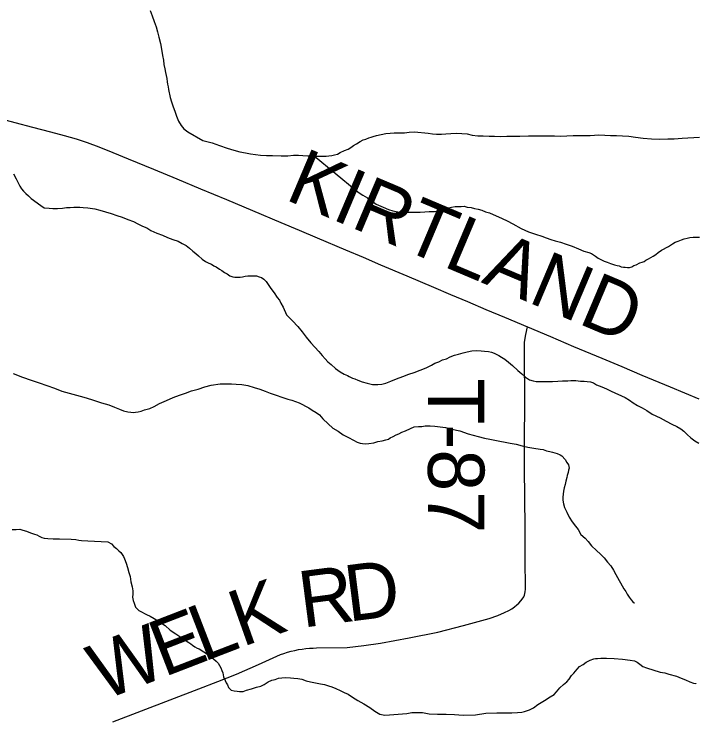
# Model space of a CAD drawing. Extents: x 103424 to 290657, y 38711 to 110967.
# Drawn here: x 214247.9521 to 214248.297, y 40214.3469 to 40214.704 of the extents above; entities that cross this region are included whole.
import ezdxf

# ---------------------------------------------------------------- set-up
doc = ezdxf.new("R2010")
doc.units = 0
for name, color, linetype in [('GM_X_County_Road', 7, 'Continuous'), ('GM_X_County_Road_Text', 7, 'Continuous'), ('GM_X_Minor_River', 7, 'Continuous'), ('GM_X_Township_Road', 7, 'Continuous'), ('GM_X_Township_Road_Text', 7, 'Continuous')]:
    doc.layers.add(name, color=color, linetype=linetype)

msp = doc.modelspace()

# ---------------------------------------------------------------- linework, layer by layer
at = {"layer": 'GM_X_County_Road'}
msp.add_lwpolyline([(214247.94167, 40214.65222), (214247.95242, 40214.64941), (214247.96141, 40214.64707), (214247.97039, 40214.64473), (214247.97729, 40214.64287), (214247.98337, 40214.64109), (214247.98896, 40214.6393), (214247.9948, 40214.63708), (214248.00191, 40214.6342), (214248.00963, 40214.6311), (214248.0224, 40214.62589), (214248.03422, 40214.62092), (214248.04603, 40214.61594), (214248.0592, 40214.61043), (214248.07236, 40214.60491), (214248.08668, 40214.59888), (214248.09586, 40214.59502), (214248.10503, 40214.59116), (214248.11932, 40214.58507), (214248.12809, 40214.58133), (214248.13685, 40214.5776), (214248.15023, 40214.57195), (214248.1636, 40214.56631), (214248.1722, 40214.56265), (214248.1808, 40214.55898), (214248.19011, 40214.55507), (214248.19941, 40214.55117), (214248.21114, 40214.54622), (214248.2227, 40214.54131), (214248.23426, 40214.53641), (214248.24858, 40214.5304), (214248.25868, 40214.52616), (214248.26878, 40214.52192), (214248.28311, 40214.51594), (214248.29745, 40214.50996)], dxfattribs=at)
at = {"layer": 'GM_X_Minor_River'}
for points in [[(214248.02072, 40214.70585), (214248.0217, 40214.7032), (214248.02269, 40214.70036), (214248.02367, 40214.69771), (214248.02446, 40214.69506), (214248.02506, 40214.6924), (214248.02586, 40214.68918), (214248.02646, 40214.68633), (214248.02688, 40214.6831), (214248.02748, 40214.68083), (214248.02769, 40214.67855), (214248.0281, 40214.67646), (214248.0285, 40214.67457), (214248.02871, 40214.67305), (214248.02911, 40214.67153), (214248.02932, 40214.66982), (214248.02952, 40214.66868), (214248.02972, 40214.66736), (214248.02993, 40214.66603), (214248.03074, 40214.66204), (214248.03152, 40214.65977), (214248.03231, 40214.65731), (214248.0331, 40214.65503), (214248.03408, 40214.65257), (214248.03506, 40214.65011), (214248.03641, 40214.64784), (214248.03776, 40214.64615), (214248.03968, 40214.64464), (214248.04734, 40214.64035), (214248.05191, 40214.63906), (214248.05573, 40214.63777), (214248.05955, 40214.63648), (214248.06298, 40214.63537), (214248.06603, 40214.63464), (214248.06889, 40214.6341), (214248.07136, 40214.63355), (214248.07384, 40214.6332), (214248.07632, 40214.63284), (214248.07936, 40214.63268), (214248.0824, 40214.63271), (214248.08677, 40214.63257), (214248.09019, 40214.6326), (214248.09304, 40214.63282), (214248.09551, 40214.63284), (214248.0978, 40214.63268), (214248.10027, 40214.63251), (214248.10217, 40214.63253), (214248.1035, 40214.63254), (214248.10445, 40214.63236), (214248.10616, 40214.63238), (214248.10769, 40214.63239), (214248.10958, 40214.63241), (214248.11091, 40214.63262), (214248.11243, 40214.63263), (214248.11376, 40214.63302), (214248.11528, 40214.63342), (214248.1166, 40214.63419), (214248.11868, 40214.63516), (214248.12057, 40214.63594), (214248.12189, 40214.63672), (214248.12321, 40214.63768), (214248.12472, 40214.63865), (214248.12661, 40214.63981), (214248.12812, 40214.64058), (214248.12944, 40214.64097), (214248.13096, 40214.64156), (214248.13228, 40214.64195), (214248.13323, 40214.64234), (214248.13494, 40214.64274), (214248.13721, 40214.64333), (214248.13968, 40214.64374), (214248.14177, 40214.64395), (214248.14385, 40214.64416), (214248.14594, 40214.64418), (214248.14899, 40214.64421), (214248.15145, 40214.64442), (214248.15411, 40214.64464), (214248.16096, 40214.64395), (214248.16306, 40214.64359), (214248.16515, 40214.64342), (214248.16762, 40214.64344)], [(214248.16762, 40214.64344), (214248.1699, 40214.64366), (214248.17237, 40214.64387), (214248.17541, 40214.6439), (214248.17788, 40214.64374), (214248.18055, 40214.64357), (214248.18321, 40214.64303), (214248.18607, 40214.64268), (214248.18873, 40214.64271), (214248.19177, 40214.64254), (214248.19444, 40214.64238), (214248.19729, 40214.64222), (214248.20071, 40214.64244), (214248.20394, 40214.64248), (214248.20717, 40214.64251), (214248.21154, 40214.64255), (214248.21477, 40214.64258), (214248.218, 40214.64262), (214248.22124, 40214.64265), (214248.22466, 40214.64268), (214248.2277, 40214.64252), (214248.23093, 40214.64255), (214248.23416, 40214.64278), (214248.23701, 40214.64281), (214248.23967, 40214.64283), (214248.24271, 40214.64286), (214248.24708, 40214.6431), (214248.25013, 40214.64294), (214248.25298, 40214.64277), (214248.25602, 40214.6428), (214248.25906, 40214.64264), (214248.26211, 40214.64249), (214248.26553, 40214.64195), (214248.26934, 40214.64142), (214248.27353, 40214.64108), (214248.2779, 40214.64093), (214248.28189, 40214.64116), (214248.28512, 40214.64119), (214248.28911, 40214.64142), (214248.29196, 40214.64164), (214248.295, 40214.64186), (214248.29785, 40214.64189)], [(214248.1035, 40214.63254), (214248.12461, 40214.61507), (214248.12615, 40214.61395), (214248.12806, 40214.61264), (214248.13036, 40214.61133), (214248.13247, 40214.60983), (214248.13477, 40214.60814), (214248.13821, 40214.60666), (214248.14088, 40214.60554), (214248.14317, 40214.6048), (214248.14565, 40214.60426), (214248.14774, 40214.60409), (214248.14983, 40214.60411), (214248.15192, 40214.60413), (214248.15439, 40214.60415), (214248.15686, 40214.60418), (214248.15934, 40214.6042), (214248.16142, 40214.60441), (214248.16408, 40214.60444), (214248.16579, 40214.60465), (214248.16731, 40214.60504), (214248.16844, 40214.60544), (214248.16977, 40214.60583), (214248.17129, 40214.60622), (214248.1728, 40214.60662), (214248.17451, 40214.60702), (214248.17603, 40214.60703), (214248.17755, 40214.60705), (214248.17907, 40214.60706), (214248.1806, 40214.6067), (214248.18269, 40214.60653), (214248.18441, 40214.60597), (214248.18612, 40214.60561), (214248.18803, 40214.60506), (214248.18994, 40214.60432), (214248.19184, 40214.60377), (214248.19834, 40214.60098), (214248.20083, 40214.59967), (214248.20369, 40214.59818), (214248.2079, 40214.59594), (214248.21153, 40214.59427), (214248.21516, 40214.59297), (214248.21821, 40214.59205), (214248.2205, 40214.59113), (214248.22279, 40214.59039), (214248.22508, 40214.58965), (214248.22775, 40214.58892), (214248.23061, 40214.588), (214248.23367, 40214.58689), (214248.23672, 40214.58559), (214248.2394, 40214.58447), (214248.24207, 40214.58374), (214248.24341, 40214.58318), (214248.24436, 40214.58262), (214248.24532, 40214.58187), (214248.24666, 40214.58093), (214248.248, 40214.58018), (214248.24972, 40214.57944), (214248.25125, 40214.57889), (214248.25297, 40214.57814), (214248.25488, 40214.57759), (214248.25621, 40214.57723), (214248.25735, 40214.57705), (214248.25831, 40214.57649), (214248.25945, 40214.57631), (214248.2604, 40214.57632), (214248.26154, 40214.57614), (214248.2625, 40214.57615), (214248.26363, 40214.57654), (214248.26477, 40214.57712), (214248.2659, 40214.57751), (214248.26779, 40214.57848), (214248.26893, 40214.57887), (214248.26987, 40214.57926), (214248.27082, 40214.57984), (214248.27214, 40214.58062), (214248.27327, 40214.5812), (214248.2744, 40214.58197), (214248.27572, 40214.58274), (214248.27704, 40214.58371), (214248.27874, 40214.58486), (214248.28214, 40214.5868), (214248.28422, 40214.58815), (214248.28554, 40214.58892), (214248.28705, 40214.58951), (214248.28876, 40214.5901), (214248.29008, 40214.59068), (214248.2916, 40214.59107), (214248.29292, 40214.59128), (214248.29463, 40214.59148), (214248.29577, 40214.5915), (214248.29691, 40214.59151), (214248.29786, 40214.59152)], [(214247.95173, 40214.62343), (214247.95309, 40214.62097), (214247.95406, 40214.61889), (214247.95503, 40214.61719), (214247.95581, 40214.61587), (214247.95677, 40214.61474), (214247.95793, 40214.61361), (214247.95927, 40214.61229), (214247.96062, 40214.61098), (214247.9656, 40214.60741), (214247.96733, 40214.60629), (214247.9698, 40214.60612), (214247.9717, 40214.60595), (214247.97398, 40214.60597), (214247.97645, 40214.60619), (214247.97854, 40214.6064), (214247.98044, 40214.60642), (214247.98215, 40214.60663), (214247.98367, 40214.60664), (214247.98519, 40214.60666), (214247.9869, 40214.60648), (214247.98919, 40214.60632), (214247.9928, 40214.60578), (214247.99528, 40214.60505), (214247.99814, 40214.60431), (214248.00101, 40214.60339), (214248.00387, 40214.60247), (214248.00654, 40214.60155), (214248.0094, 40214.60043), (214248.01227, 40214.59932), (214248.01456, 40214.5982), (214248.01686, 40214.59709), (214248.01896, 40214.59616), (214248.02106, 40214.59485), (214248.02412, 40214.59355), (214248.02698, 40214.59243), (214248.02947, 40214.59132), (214248.03214, 40214.59039), (214248.03481, 40214.58947), (214248.03692, 40214.58835), (214248.03883, 40214.58723), (214248.04056, 40214.58592), (214248.04228, 40214.58441), (214248.04382, 40214.58329), (214248.04516, 40214.58216), (214248.04689, 40214.58047), (214248.04862, 40214.57915), (214248.05034, 40214.57841), (214248.05167, 40214.57785), (214248.05282, 40214.5771), (214248.05397, 40214.57654), (214248.05569, 40214.57542), (214248.05684, 40214.57467), (214248.05819, 40214.57373), (214248.05952, 40214.57299), (214248.06087, 40214.57205), (214248.06239, 40214.5715), (214248.06335, 40214.57132), (214248.0662, 40214.57134), (214248.06733, 40214.57154), (214248.06866, 40214.57175), (214248.06999, 40214.57195), (214248.0717, 40214.57197), (214248.07303, 40214.57198), (214248.07436, 40214.572), (214248.0757, 40214.57144), (214248.07684, 40214.57107), (214248.07799, 40214.57032), (214248.07915, 40214.56919), (214248.08031, 40214.56768), (214248.08166, 40214.5656), (214248.08321, 40214.56334), (214248.08475, 40214.56107), (214248.08591, 40214.55975), (214248.08669, 40214.55824)], [(214248.08669, 40214.55824), (214248.08785, 40214.55616), (214248.08942, 40214.55237), (214248.09249, 40214.54936), (214248.09519, 40214.54635), (214248.09731, 40214.54371), (214248.09943, 40214.54107), (214248.10175, 40214.53824), (214248.10386, 40214.53598), (214248.10579, 40214.53372), (214248.10752, 40214.53184), (214248.10906, 40214.53014), (214248.11041, 40214.52863), (214248.11195, 40214.52732), (214248.11425, 40214.52525), (214248.11655, 40214.52356), (214248.11866, 40214.52244), (214248.12019, 40214.5217), (214248.12114, 40214.52114), (214248.12286, 40214.52039), (214248.12401, 40214.52002), (214248.12554, 40214.51928), (214248.12764, 40214.51854), (214248.13012, 40214.5178), (214248.13279, 40214.51707), (214248.13564, 40214.5171), (214248.13753, 40214.51731), (214248.13962, 40214.5179), (214248.14208, 40214.51887), (214248.14492, 40214.52004), (214248.14813, 40214.52121), (214248.15116, 40214.52238), (214248.15381, 40214.52317), (214248.15987, 40214.52551), (214248.1627, 40214.52687), (214248.1644, 40214.52784), (214248.1663, 40214.52862), (214248.16819, 40214.52959), (214248.17027, 40214.53018), (214248.17197, 40214.53115), (214248.17424, 40214.53193), (214248.17633, 40214.53252), (214248.1786, 40214.53311), (214248.18068, 40214.5337), (214248.18296, 40214.53411), (214248.18524, 40214.53432), (214248.18771, 40214.53415), (214248.18942, 40214.53398), (214248.19133, 40214.53381), (214248.19285, 40214.53344), (214248.19419, 40214.53289), (214248.19553, 40214.53233), (214248.19667, 40214.53177), (214248.19801, 40214.53102), (214248.19955, 40214.5299), (214248.20146, 40214.5284), (214248.20357, 40214.52671), (214248.20626, 40214.52426), (214248.20818, 40214.52257), (214248.2101, 40214.52088), (214248.21202, 40214.51957), (214248.21393, 40214.51902), (214248.21545, 40214.51865), (214248.21697, 40214.51867), (214248.21887, 40214.51869), (214248.22115, 40214.51871), (214248.22363, 40214.51873), (214248.22629, 40214.51876), (214248.22876, 40214.51897), (214248.23142, 40214.519), (214248.23293, 40214.51921), (214248.23426, 40214.51922), (214248.23541, 40214.51923), (214248.23655, 40214.51905), (214248.23788, 40214.51887), (214248.23959, 40214.51889), (214248.24111, 40214.51872), (214248.24283, 40214.51854), (214248.24435, 40214.51799), (214248.24588, 40214.51705), (214248.24856, 40214.51594), (214248.25085, 40214.51501), (214248.25334, 40214.51371), (214248.26041, 40214.51055), (214248.26251, 40214.50923), (214248.26443, 40214.50792), (214248.26654, 40214.50661), (214248.26883, 40214.50531), (214248.27132, 40214.504), (214248.274, 40214.50213), (214248.27801, 40214.50027), (214248.28108, 40214.49859), (214248.28394, 40214.49709), (214248.28643, 40214.49598), (214248.28834, 40214.49485), (214248.28988, 40214.49354), (214248.29161, 40214.49185), (214248.29353, 40214.49016), (214248.29545, 40214.48865), (214248.29755, 40214.48753)], [(214247.95157, 40214.52268), (214247.95635, 40214.52083), (214247.96073, 40214.51935), (214247.96474, 40214.51806), (214247.96856, 40214.51658), (214247.97238, 40214.51529), (214247.9762, 40214.5138), (214247.97982, 40214.5127), (214247.98363, 40214.51179), (214247.98726, 40214.51068), (214247.99107, 40214.50958), (214247.99622, 40214.50792), (214247.99985, 40214.50681), (214248.00271, 40214.5057), (214248.00519, 40214.50478), (214248.00729, 40214.50385), (214248.00939, 40214.5033), (214248.01091, 40214.50312), (214248.01225, 40214.50294), (214248.01339, 40214.50315), (214248.01471, 40214.50335), (214248.01623, 40214.50375), (214248.01793, 40214.50433), (214248.02059, 40214.50512), (214248.02267, 40214.50609), (214248.0255, 40214.50764), (214248.0289, 40214.509), (214248.03231, 40214.51056), (214248.03553, 40214.51173), (214248.03856, 40214.51271), (214248.04158, 40214.51388), (214248.04499, 40214.51487), (214248.04821, 40214.51604), (214248.05143, 40214.51683), (214248.05599, 40214.51745), (214248.05903, 40214.51748), (214248.06169, 40214.5175), (214248.06416, 40214.51734), (214248.06702, 40214.51717), (214248.07006, 40214.51664), (214248.07312, 40214.51571), (214248.07598, 40214.51479), (214248.07865, 40214.51387)], [(214248.07865, 40214.51387), (214248.08132, 40214.51276), (214248.0901, 40214.5098), (214248.0922, 40214.50925), (214248.09411, 40214.50851), (214248.09583, 40214.50796), (214248.09755, 40214.50702), (214248.09908, 40214.50628), (214248.1008, 40214.50535), (214248.10252, 40214.50422), (214248.10444, 40214.5031), (214248.10616, 40214.50179), (214248.10789, 40214.4999), (214248.11059, 40214.49727), (214248.11289, 40214.4952), (214248.11557, 40214.49352), (214248.11806, 40214.49183), (214248.12074, 40214.49034), (214248.12323, 40214.48903), (214248.12514, 40214.4881), (214248.12667, 40214.48754), (214248.12781, 40214.48737), (214248.12952, 40214.48719), (214248.13104, 40214.4874), (214248.13351, 40214.4878), (214248.13559, 40214.48839), (214248.13768, 40214.48879), (214248.13957, 40214.48919), (214248.1409, 40214.48959), (214248.14184, 40214.49017), (214248.14335, 40214.49094), (214248.14486, 40214.49172), (214248.14619, 40214.4923), (214248.1477, 40214.49308), (214248.14959, 40214.49385), (214248.15205, 40214.49502), (214248.15394, 40214.4958), (214248.15603, 40214.49601), (214248.15774, 40214.49603), (214248.15945, 40214.49623), (214248.16192, 40214.49626), (214248.16439, 40214.49609), (214248.16706, 40214.49574), (214248.16972, 40214.49539), (214248.17296, 40214.49466), (214248.17697, 40214.49375), (214248.18117, 40214.49227), (214248.18612, 40214.49099), (214248.18936, 40214.49007), (214248.19203, 40214.48953), (214248.19451, 40214.48898), (214248.20232, 40214.48754), (214248.20537, 40214.487), (214248.20842, 40214.48627), (214248.21128, 40214.48553), (214248.21432, 40214.48499), (214248.21737, 40214.48445), (214248.21889, 40214.48428), (214248.22061, 40214.48373), (214248.22233, 40214.48336), (214248.22366, 40214.483), (214248.22481, 40214.48263), (214248.22595, 40214.48226), (214248.22748, 40214.4817), (214248.22843, 40214.48114), (214248.22998, 40214.47926), (214248.23095, 40214.47775), (214248.23172, 40214.47661), (214248.23212, 40214.47491), (214248.23175, 40214.47395), (214248.23157, 40214.47281), (214248.23102, 40214.47128), (214248.23084, 40214.47014), (214248.23048, 40214.46843), (214248.23012, 40214.46671), (214248.22957, 40214.465), (214248.22921, 40214.46328), (214248.22904, 40214.46176), (214248.22887, 40214.46024), (214248.22889, 40214.45872), (214248.22929, 40214.45701), (214248.22969, 40214.45511), (214248.23086, 40214.45265), (214248.23203, 40214.45019), (214248.23357, 40214.44793), (214248.23531, 40214.44566), (214248.23666, 40214.44397), (214248.23802, 40214.44151), (214248.24013, 40214.43963), (214248.24167, 40214.43793), (214248.24341, 40214.43567), (214248.24591, 40214.43341), (214248.24783, 40214.43153), (214248.24975, 40214.42965), (214248.25149, 40214.42758), (214248.25303, 40214.42569), (214248.25439, 40214.42342), (214248.25555, 40214.42134), (214248.25963, 40214.41397), (214248.26059, 40214.41265), (214248.26137, 40214.41133)], [(214247.95116, 40214.44398), (214247.95306, 40214.444), (214247.95496, 40214.44421), (214247.95648, 40214.44365), (214247.95839, 40214.4431), (214247.9603, 40214.44236), (214247.9624, 40214.44162), (214247.96354, 40214.44125), (214247.96469, 40214.44069), (214247.96603, 40214.43995), (214247.96717, 40214.43958), (214247.96908, 40214.43941), (214247.97174, 40214.43924), (214247.97497, 40214.43928), (214247.98086, 40214.43914), (214247.98315, 40214.43898), (214247.98467, 40214.43861), (214247.98601, 40214.43843), (214247.98924, 40214.43828), (214247.99932, 40214.43781), (214248.00123, 40214.43668), (214248.00239, 40214.43537), (214248.00373, 40214.43443), (214248.00488, 40214.4333), (214248.00585, 40214.43236), (214248.00662, 40214.43142), (214248.0072, 40214.43028), (214248.00778, 40214.42915), (214248.00857, 40214.42706), (214248.00935, 40214.42479), (214248.00995, 40214.42232), (214248.01055, 40214.42024), (214248.01096, 40214.41758), (214248.01156, 40214.41512), (214248.01196, 40214.41303), (214248.01198, 40214.41132), (214248.01181, 40214.4098), (214248.01221, 40214.40809), (214248.01261, 40214.40676), (214248.01339, 40214.40487), (214248.01493, 40214.40317), (214248.01665, 40214.40224), (214248.0178, 40214.40168), (214248.01894, 40214.40112), (214248.02067, 40214.40019), (214248.02277, 40214.39907), (214248.02545, 40214.39739), (214248.02832, 40214.39551), (214248.03082, 40214.39326), (214248.03369, 40214.39138), (214248.03561, 40214.39007), (214248.03714, 40214.38895), (214248.03887, 40214.38782), (214248.04021, 40214.38689), (214248.04117, 40214.38633), (214248.04212, 40214.38558), (214248.04327, 40214.38483), (214248.04442, 40214.38408), (214248.04538, 40214.38371), (214248.04787, 40214.38221), (214248.04959, 40214.38109), (214248.05112, 40214.37996), (214248.05266, 40214.37865), (214248.054, 40214.37752), (214248.05496, 40214.37658), (214248.05632, 40214.37412), (214248.05691, 40214.3728), (214248.0573, 40214.37166), (214248.05771, 40214.36957), (214248.05849, 40214.36787), (214248.05907, 40214.36654), (214248.05965, 40214.3656), (214248.06024, 40214.36427), (214248.06158, 40214.36296), (214248.06311, 40214.36259), (214248.06463, 40214.36242), (214248.06578, 40214.36224), (214248.06768, 40214.36226)], [(214248.26137, 40214.41133), (214248.26234, 40214.40982), (214248.2633, 40214.40849), (214248.26427, 40214.40755), (214248.26484, 40214.40699), (214248.26503, 40214.40699)], [(214248.06768, 40214.36226), (214248.06938, 40214.36284), (214248.07184, 40214.36363), (214248.0743, 40214.36441), (214248.07658, 40214.36501), (214248.07828, 40214.36578), (214248.08017, 40214.36713), (214248.08206, 40214.36791), (214248.08376, 40214.36831), (214248.08547, 40214.3689), (214248.08717, 40214.3691), (214248.08907, 40214.36931), (214248.09155, 40214.36915), (214248.09326, 40214.36897), (214248.09516, 40214.3688), (214248.09726, 40214.36844), (214248.09936, 40214.3677), (214248.10164, 40214.36716), (214248.10412, 40214.36661), (214248.1066, 40214.36607), (214248.10869, 40214.36571), (214248.1106, 40214.36516), (214248.11232, 40214.3646), (214248.11442, 40214.36367), (214248.11652, 40214.36274), (214248.11862, 40214.36181), (214248.12053, 40214.36088), (214248.12283, 40214.35938), (214248.12551, 40214.3577), (214248.12857, 40214.35602), (214248.13145, 40214.35415), (214248.13413, 40214.35227), (214248.13662, 40214.35078), (214248.1391, 40214.35023), (214248.14138, 40214.35044), (214248.15011, 40214.3511), (214248.15277, 40214.3517), (214248.15524, 40214.35172), (214248.15809, 40214.35156), (214248.16152, 40214.35102), (214248.1657, 40214.35087), (214248.17007, 40214.35073), (214248.17426, 40214.35058), (214248.17863, 40214.35024), (214248.1849, 40214.3505), (214248.19003, 40214.35131), (214248.19554, 40214.35155), (214248.19972, 40214.3514), (214248.20314, 40214.35144), (214248.20599, 40214.35166), (214248.20827, 40214.35187), (214248.2096, 40214.35207), (214248.21054, 40214.35246), (214248.21206, 40214.35305), (214248.21413, 40214.35402), (214248.21621, 40214.35575), (214248.2196, 40214.35768), (214248.22243, 40214.35961), (214248.22451, 40214.36078), (214248.22564, 40214.36212), (214248.22732, 40214.36403), (214248.2292, 40214.36576), (214248.2309, 40214.36711), (214248.23203, 40214.36845), (214248.23333, 40214.37037), (214248.23446, 40214.37152), (214248.23521, 40214.37248), (214248.23615, 40214.37344), (214248.23727, 40214.37478), (214248.23916, 40214.37594), (214248.24067, 40214.37709), (214248.24275, 40214.37806), (214248.24445, 40214.37865), (214248.2454, 40214.37885), (214248.24635, 40214.37886), (214248.24806, 40214.37907), (214248.25091, 40214.3791), (214248.25471, 40214.37894), (214248.2589, 40214.37861), (214248.2629, 40214.37808), (214248.26499, 40214.37772), (214248.26633, 40214.37697), (214248.26767, 40214.37603), (214248.26921, 40214.37491), (214248.27112, 40214.37416), (214248.27798, 40214.37195), (214248.28027, 40214.37159), (214248.28237, 40214.37105), (214248.28618, 40214.36994), (214248.28866, 40214.36902), (214248.29076, 40214.36809), (214248.29287, 40214.36716), (214248.29478, 40214.36642), (214248.29592, 40214.36624), (214248.29611, 40214.36605)]]:
    msp.add_lwpolyline(points, dxfattribs=at)
at = {"layer": 'GM_X_Township_Road'}
msp.add_lwpolyline([(214248.00181, 40214.34692), (214248.0163, 40214.3525), (214248.0308, 40214.35808), (214248.0453, 40214.36366), (214248.0548, 40214.36732), (214248.0643, 40214.37097), (214248.07536, 40214.37591), (214248.08642, 40214.38085), (214248.08822, 40214.38147), (214248.09, 40214.38204), (214248.09182, 40214.38254), (214248.09367, 40214.38297), (214248.09552, 40214.38335), (214248.09736, 40214.38365), (214248.09924, 40214.38389), (214248.10111, 40214.38407), (214248.103, 40214.38418), (214248.10466, 40214.38422), (214248.12008, 40214.38439), (214248.12847, 40214.3855), (214248.13685, 40214.38661), (214248.15134, 40214.38939), (214248.16583, 40214.39217), (214248.17879, 40214.39559), (214248.19175, 40214.39901), (214248.19614, 40214.4006), (214248.19939, 40214.40205), (214248.20159, 40214.40312), (214248.2032, 40214.40403), (214248.20449, 40214.40495), (214248.20576, 40214.40603), (214248.20666, 40214.40686), (214248.20766, 40214.40793), (214248.20884, 40214.40953), (214248.20913, 40214.41006), (214248.20953, 40214.41091), (214248.20976, 40214.41171), (214248.20991, 40214.4125), (214248.21009, 40214.41385), (214248.20995, 40214.42939), (214248.20982, 40214.44492), (214248.2097, 40214.45991), (214248.20958, 40214.4749), (214248.20962, 40214.49043), (214248.20967, 40214.50597), (214248.20947, 40214.53487), (214248.20953, 40214.53851), (214248.2102, 40214.54245), (214248.21114, 40214.54622)], dxfattribs=at)

# ---------------------------------------------------------------- texts
at = {"layer": 'GM_X_County_Road_Text'}
msp.add_text('KIRTLAND', height=0.028409, rotation=337.0624, dxfattribs=at).set_placement((214248.08815, 40214.61076))
at = {"layer": 'GM_X_Township_Road_Text'}
for s, height, rotation, p in [('T-87', 0.028409, 270, (214248.16089, 40214.52028)), ('D', 0.02841, 7.2208, (214248.12072, 40214.39742)), ('R', 0.02841, 7.401, (214248.0976, 40214.39441)), ('K', 0.02841, 19.5489, (214248.06703, 40214.38459)), ('L', 0.02841, 21.1098, (214248.0474, 40214.37701)), ('E', 0.02841, 21.1398, (214248.02758, 40214.36934)), ('W', 0.02841, 21.1402, (214247.99688, 40214.35747))]:
    msp.add_text(s, height=height, rotation=rotation, dxfattribs=at).set_placement(p)

doc.saveas('drawing.dxf')
